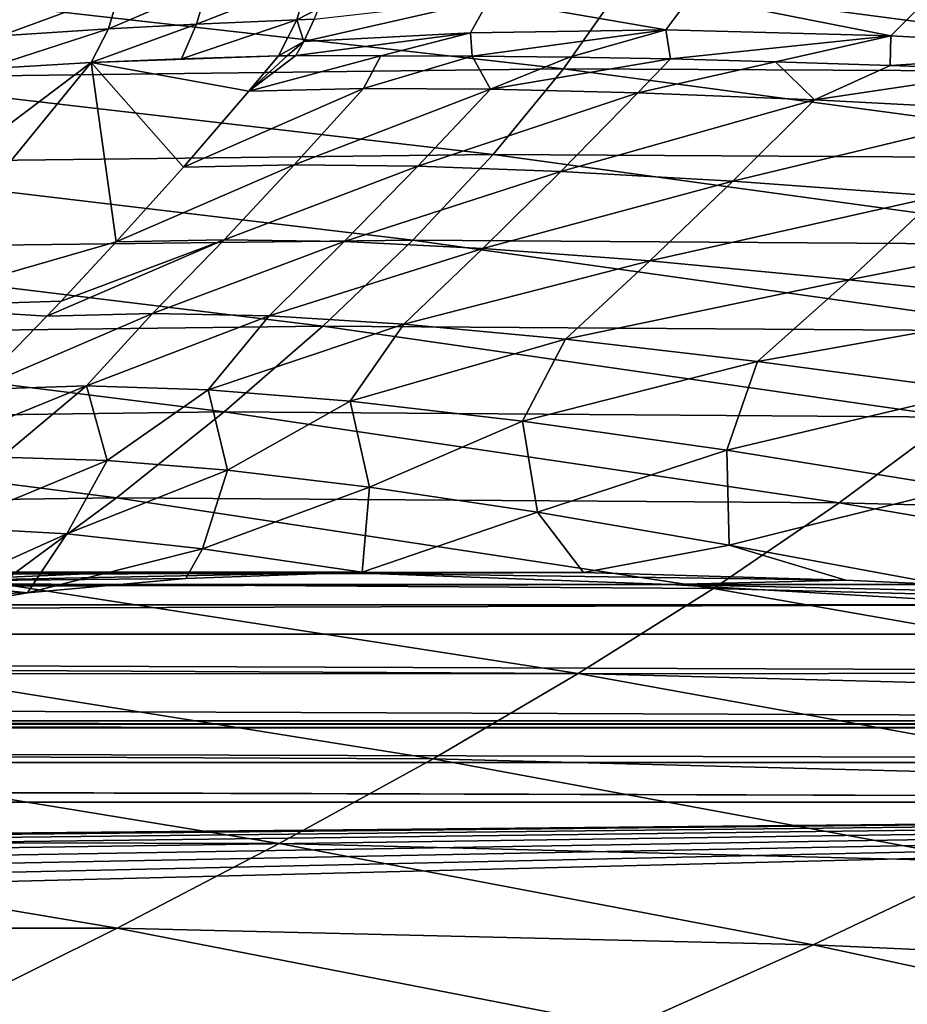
# Model space of a CAD drawing. Header units: metres. Extents: x -150 to 310, y -128 to 84.
# Tile 446 of 465: x 268.85 to 273.63, y 32.06 to 37.35. Entities that reach past the tile are written whole.
import ezdxf

# ---------------------------------------------------------------- set-up
doc = ezdxf.new("R2010")
doc.units = ezdxf.units.M
doc.layers.add('solid_26009703_SW0001_01', color=7, linetype='CONTINUOUS')

msp = doc.modelspace()

# ---------------------------------------------------------------- linework, layer by layer
at = {"layer": 'solid_26009703_SW0001_01'}
for points in [[(271.778748, 37.087719, 221.774826), (272.103668, 37.54863, 220.26416), (268.158569, 37.498146, 221.266678)], [(270.403839, 37.561012, 128.430603), (269.804199, 37.326477, 127.022156), (269.862915, 37.530094, 126.997566)], [(270.403839, 37.561012, 128.430603), (270.343384, 37.349709, 128.460052), (269.804199, 37.326477, 127.022156)], [(270.457947, 37.410381, 128.680573), (270.343384, 37.349709, 128.460052), (270.403839, 37.561012, 128.430603)], [(275.77121, 37.067417, 220.820587), (272.103668, 37.54863, 220.26416), (271.778748, 37.087719, 221.774826)], [(275.77121, 37.067417, 220.820587), (276.081726, 37.532753, 219.253662), (272.103668, 37.54863, 220.26416)], [(271.778748, 37.087719, 221.774826), (268.158569, 37.498146, 221.266678), (267.842285, 37.039299, 222.731812)], [(268.750305, 37.263809, 123.403496), (269.388123, 37.499325, 125.539551), (269.329987, 37.302471, 125.560265)], [(268.809662, 37.457817, 123.386452), (269.388123, 37.499325, 125.539551), (268.750305, 37.263809, 123.403496)], [(269.862915, 37.530094, 126.997566), (269.329987, 37.302471, 125.560265), (269.388123, 37.499325, 125.539551)], [(269.862915, 37.530094, 126.997566), (269.804199, 37.326477, 127.022156), (269.329987, 37.302471, 125.560265)], [(270.381592, 37.233185, 128.716293), (270.437225, 37.353333, 128.69046), (271.379242, 37.460884, 130.660721)], [(271.278412, 37.281174, 130.642776), (270.381592, 37.233185, 128.716293), (271.379242, 37.460884, 130.660721)], [(272.329437, 37.297394, 132.483398), (271.278412, 37.281174, 130.642776), (271.379242, 37.460884, 130.660721)], [(272.329437, 37.297394, 132.483398), (271.379242, 37.460884, 130.660721), (272.463776, 37.477364, 132.550262)], [(273.53952, 37.265121, 134.217926), (272.329437, 37.297394, 132.483398), (272.463776, 37.477364, 132.550262)], [(273.53952, 37.265121, 134.217926), (272.463776, 37.477364, 132.550262), (273.717285, 37.441967, 134.327621)], [(274.907349, 37.191528, 135.834549), (273.53952, 37.265121, 134.217926), (273.717285, 37.441967, 134.327621)], [(270.437225, 37.353333, 128.69046), (270.343384, 37.349709, 128.460052), (270.457947, 37.410381, 128.680573)], [(270.343384, 37.349709, 128.460052), (270.244751, 37.156139, 128.504578), (269.723389, 37.141071, 127.0961)], [(270.343384, 37.349709, 128.460052), (269.723389, 37.141071, 127.0961), (269.804199, 37.326477, 127.022156)], [(270.381592, 37.233185, 128.716293), (270.244751, 37.156139, 128.504578), (270.343384, 37.349709, 128.460052)], [(270.381592, 37.233185, 128.716293), (270.343384, 37.349709, 128.460052), (270.437225, 37.353333, 128.69046)], [(269.329987, 37.302471, 125.560265), (269.237579, 37.120583, 125.591019), (268.665314, 37.08638, 123.458717)], [(268.750305, 37.263809, 123.403496), (269.329987, 37.302471, 125.560265), (268.665314, 37.08638, 123.458717)], [(269.804199, 37.326477, 127.022156), (269.723389, 37.141071, 127.0961), (269.237579, 37.120583, 125.591019)], [(269.804199, 37.326477, 127.022156), (269.237579, 37.120583, 125.591019), (269.329987, 37.302471, 125.560265)], [(271.278412, 37.281174, 130.642776), (270.795807, 37.157593, 129.819275), (270.337585, 37.158432, 128.736252)], [(271.278412, 37.281174, 130.642776), (270.337585, 37.158432, 128.736252), (270.381592, 37.233185, 128.716293)], [(271.278412, 37.281174, 130.642776), (271.287506, 37.154694, 130.846237), (270.795807, 37.157593, 129.819275)], [(272.329437, 37.297394, 132.483398), (271.287506, 37.154694, 130.846237), (271.278412, 37.281174, 130.642776)], [(272.329437, 37.297394, 132.483398), (271.811432, 37.149384, 131.816376), (271.287506, 37.154694, 130.846237)], [(272.329437, 37.297394, 132.483398), (272.353821, 37.13982, 132.712555), (271.811432, 37.149384, 131.816376)], [(273.53952, 37.265121, 134.217926), (272.353821, 37.13982, 132.712555), (272.329437, 37.297394, 132.483398)], [(270.381592, 37.233185, 128.716293), (270.290924, 37.157333, 128.620392), (270.244751, 37.156139, 128.504578)], [(270.381592, 37.233185, 128.716293), (270.337585, 37.158432, 128.736252), (270.290924, 37.157333, 128.620392)], [(273.53952, 37.265121, 134.217926), (272.919098, 37.124535, 133.551086), (272.353821, 37.13982, 132.712555)], [(273.53952, 37.265121, 134.217926), (273.536743, 37.104218, 134.374084), (272.919098, 37.124535, 133.551086)], [(274.907349, 37.191528, 135.834549), (273.536743, 37.104218, 134.374084), (273.53952, 37.265121, 134.217926)], [(274.907349, 37.191528, 135.834549), (274.213043, 37.08218, 135.184525), (273.536743, 37.104218, 134.374084)], [(269.237579, 37.120583, 125.591019), (268.164856, 35.809242, 125.291481), (267.434448, 35.761566, 122.276527)], [(268.665314, 37.08638, 123.458717), (269.237579, 37.120583, 125.591019), (267.434448, 35.761566, 122.276527)], [(269.237579, 37.120583, 125.591019), (269.371613, 36.155857, 128.294006), (268.164856, 35.809242, 125.291481)], [(269.237579, 37.120583, 125.591019), (270.244751, 37.156139, 128.504578), (270.085724, 36.966496, 128.465149)], [(269.723389, 37.141071, 127.0961), (270.244751, 37.156139, 128.504578), (269.237579, 37.120583, 125.591019)], [(269.237579, 37.120583, 125.591019), (269.733093, 36.558239, 128.379471), (269.371613, 36.155857, 128.294006)], [(269.237579, 37.120583, 125.591019), (270.085724, 36.966496, 128.465149), (269.733093, 36.558239, 128.379471)], [(270.337585, 37.158432, 128.736252), (270.795807, 37.157593, 129.819275), (270.085724, 36.966496, 128.465149)], [(270.290924, 37.157333, 128.620392), (270.337585, 37.158432, 128.736252), (270.085724, 36.966496, 128.465149)], [(270.795807, 37.157593, 129.819275), (270.70224, 36.980862, 129.931396), (270.085724, 36.966496, 128.465149)], [(270.244751, 37.156139, 128.504578), (270.290924, 37.157333, 128.620392), (270.085724, 36.966496, 128.465149)], [(270.795807, 37.157593, 129.819275), (271.287506, 37.154694, 130.846237), (270.70224, 36.980862, 129.931396)], [(271.287506, 37.154694, 130.846237), (271.3862, 36.978081, 131.329819), (270.70224, 36.980862, 129.931396)], [(271.287506, 37.154694, 130.846237), (271.811432, 37.149384, 131.816376), (271.3862, 36.978081, 131.329819)], [(271.811432, 37.149384, 131.816376), (272.353821, 37.13982, 132.712555), (271.3862, 36.978081, 131.329819)], [(272.353821, 37.13982, 132.712555), (272.17749, 36.957924, 132.706711), (271.3862, 36.978081, 131.329819)], [(272.353821, 37.13982, 132.712555), (272.919098, 37.124535, 133.551086), (272.17749, 36.957924, 132.706711)], [(272.919098, 37.124535, 133.551086), (273.128204, 36.919552, 134.088882), (272.17749, 36.957924, 132.706711)], [(272.919098, 37.124535, 133.551086), (273.536743, 37.104218, 134.374084), (273.128204, 36.919552, 134.088882)], [(271.399323, 36.626629, 223.275009), (271.778748, 37.087719, 221.774826), (267.842285, 37.039299, 222.731812)], [(275.392242, 36.603016, 222.375458), (271.778748, 37.087719, 221.774826), (271.399323, 36.626629, 223.275009)], [(275.392242, 36.603016, 222.375458), (275.77121, 37.067417, 220.820587), (271.778748, 37.087719, 221.774826)], [(273.536743, 37.104218, 134.374084), (274.213043, 37.08218, 135.184525), (273.128204, 36.919552, 134.088882)], [(274.213043, 37.08218, 135.184525), (274.25943, 36.861767, 135.46283), (273.128204, 36.919552, 134.088882)], [(271.399323, 36.626629, 223.275009), (267.842285, 37.039299, 222.731812), (267.482056, 36.579449, 224.188034)], [(270.70224, 36.980862, 129.931396), (270.329834, 36.570415, 129.870407), (269.733093, 36.558239, 128.379471)], [(270.085724, 36.966496, 128.465149), (270.70224, 36.980862, 129.931396), (269.733093, 36.558239, 128.379471)], [(270.70224, 36.980862, 129.931396), (271.3862, 36.978081, 131.329819), (270.329834, 36.570415, 129.870407)], [(271.3862, 36.978081, 131.329819), (270.993927, 36.563969, 131.299911), (270.329834, 36.570415, 129.870407)], [(271.3862, 36.978081, 131.329819), (272.17749, 36.957924, 132.706711), (270.993927, 36.563969, 131.299911)], [(272.17749, 36.957924, 132.706711), (271.76355, 36.535275, 132.700562), (270.993927, 36.563969, 131.299911)], [(272.17749, 36.957924, 132.706711), (273.128204, 36.919552, 134.088882), (271.76355, 36.535275, 132.700562)], [(273.128204, 36.919552, 134.088882), (272.690216, 36.482426, 134.087891), (271.76355, 36.535275, 132.700562)], [(273.128204, 36.919552, 134.088882), (274.25943, 36.861767, 135.46283), (272.690216, 36.482426, 134.087891)], [(274.25943, 36.861767, 135.46283), (273.795105, 36.402981, 135.452423), (272.690216, 36.482426, 134.087891)], [(270.967163, 36.165348, 224.763535), (271.399323, 36.626629, 223.275009), (267.482056, 36.579449, 224.188034)], [(274.949677, 36.139271, 223.917053), (271.399323, 36.626629, 223.275009), (270.967163, 36.165348, 224.763535)], [(274.949677, 36.139271, 223.917053), (275.392242, 36.603016, 222.375458), (271.399323, 36.626629, 223.275009)], [(270.967163, 36.165348, 224.763535), (267.482056, 36.579449, 224.188034), (267.079376, 36.118477, 225.634552)], [(270.329834, 36.570415, 129.870407), (269.952087, 36.1679, 129.808289), (269.371613, 36.155857, 128.294006)], [(269.733093, 36.558239, 128.379471), (270.329834, 36.570415, 129.870407), (269.371613, 36.155857, 128.294006)], [(270.329834, 36.570415, 129.870407), (270.993927, 36.563969, 131.299911), (269.952087, 36.1679, 129.808289)], [(270.993927, 36.563969, 131.299911), (270.597473, 36.158115, 131.26767), (269.952087, 36.1679, 129.808289)], [(270.993927, 36.563969, 131.299911), (271.76355, 36.535275, 132.700562), (270.597473, 36.158115, 131.26767)], [(271.76355, 36.535275, 132.700562), (271.344635, 36.121075, 132.692261), (270.597473, 36.158115, 131.26767)], [(271.76355, 36.535275, 132.700562), (272.690216, 36.482426, 134.087891), (271.344635, 36.121075, 132.692261)], [(272.690216, 36.482426, 134.087891), (272.2435, 36.053669, 134.087234), (271.344635, 36.121075, 132.692261)], [(272.690216, 36.482426, 134.087891), (273.795105, 36.402981, 135.452423), (272.2435, 36.053669, 134.087234)], [(273.795105, 36.402981, 135.452423), (273.314636, 35.952183, 135.447433), (272.2435, 36.053669, 134.087234)], [(273.795105, 36.402981, 135.452423), (275.061737, 36.298759, 136.772141), (273.314636, 35.952183, 135.447433)], [(275.061737, 36.298759, 136.772141), (274.54245, 35.818943, 136.757339), (273.314636, 35.952183, 135.447433)], [(270.48407, 35.703869, 226.239243), (270.967163, 36.165348, 224.763535), (267.079376, 36.118477, 225.634552)], [(269.952087, 36.1679, 129.808289), (269.567566, 35.772049, 129.745605), (268.997772, 35.755974, 128.208389)], [(269.075775, 35.838078, 128.225998), (269.952087, 36.1679, 129.808289), (268.997772, 35.755974, 128.208389)], [(269.075775, 35.838078, 128.225998), (269.371613, 36.155857, 128.294006), (269.952087, 36.1679, 129.808289)], [(269.952087, 36.1679, 129.808289), (270.597473, 36.158115, 131.26767), (269.567566, 35.772049, 129.745605)], [(274.445648, 35.676296, 225.443756), (270.967163, 36.165348, 224.763535), (270.48407, 35.703869, 226.239243)], [(274.445648, 35.676296, 225.443756), (274.949677, 36.139271, 223.917053), (270.967163, 36.165348, 224.763535)], [(270.48407, 35.703869, 226.239243), (267.079376, 36.118477, 225.634552), (266.635712, 35.656265, 227.070557)], [(268.164856, 35.809242, 125.291481), (269.371613, 36.155857, 128.294006), (269.075775, 35.838078, 128.225998)], [(270.597473, 36.158115, 131.26767), (270.194946, 35.758842, 131.23378), (269.567566, 35.772049, 129.745605)], [(270.597473, 36.158115, 131.26767), (271.344635, 36.121075, 132.692261), (270.194946, 35.758842, 131.23378)], [(271.344635, 36.121075, 132.692261), (270.919312, 35.714039, 132.682343), (270.194946, 35.758842, 131.23378)], [(271.344635, 36.121075, 132.692261), (272.2435, 36.053669, 134.087234), (270.919312, 35.714039, 132.682343)], [(272.2435, 36.053669, 134.087234), (271.788483, 35.633644, 134.086853), (270.919312, 35.714039, 132.682343)], [(272.2435, 36.053669, 134.087234), (273.314636, 35.952183, 135.447433), (271.788483, 35.633644, 134.086853)], [(273.314636, 35.952183, 135.447433), (272.82193, 35.512897, 135.446609), (271.788483, 35.633644, 134.086853)], [(273.314636, 35.952183, 135.447433), (274.54245, 35.818943, 136.757339), (272.82193, 35.512897, 135.446609)], [(268.164856, 35.809242, 125.291481), (269.075775, 35.838078, 128.225998), (268.997772, 35.755974, 128.208389)], [(268.164856, 35.809242, 125.291481), (268.997772, 35.755974, 128.208389), (268.613922, 35.361877, 128.123688)], [(274.54245, 35.818943, 136.757339), (274.005127, 35.354557, 136.752258), (272.82193, 35.512897, 135.446609)], [(268.613922, 35.361877, 128.123688), (268.997772, 35.755974, 128.208389), (269.567566, 35.772049, 129.745605)], [(269.210846, 35.382332, 129.778152), (268.613922, 35.361877, 128.123688), (269.567566, 35.772049, 129.745605)], [(269.210846, 35.382332, 129.778152), (269.567566, 35.772049, 129.745605), (270.194946, 35.758842, 131.23378)], [(269.865723, 35.36113, 131.384201), (269.210846, 35.382332, 129.778152), (270.194946, 35.758842, 131.23378)], [(269.865723, 35.36113, 131.384201), (270.194946, 35.758842, 131.23378), (270.919312, 35.714039, 132.682343)], [(269.951813, 35.242176, 227.700928), (270.48407, 35.703869, 226.239243), (266.635712, 35.656265, 227.070557)], [(270.630829, 35.299999, 132.938736), (269.865723, 35.36113, 131.384201), (270.919312, 35.714039, 132.682343)], [(273.882233, 35.214207, 226.953949), (270.48407, 35.703869, 226.239243), (269.951813, 35.242176, 227.700928)], [(273.882233, 35.214207, 226.953949), (274.445648, 35.676296, 225.443756), (270.48407, 35.703869, 226.239243)], [(270.630829, 35.299999, 132.938736), (270.919312, 35.714039, 132.682343), (271.788483, 35.633644, 134.086853)], [(269.951813, 35.242176, 227.700928), (266.635712, 35.656265, 227.070557), (266.152588, 35.192699, 228.495255)], [(271.557587, 35.193073, 134.428787), (270.630829, 35.299999, 132.938736), (271.788483, 35.633644, 134.086853)], [(271.557587, 35.193073, 134.428787), (271.788483, 35.633644, 134.086853), (272.82193, 35.512897, 135.446609)], [(272.65802, 35.035854, 135.858398), (271.557587, 35.193073, 134.428787), (272.82193, 35.512897, 135.446609)], [(272.65802, 35.035854, 135.858398), (272.82193, 35.512897, 135.446609), (274.005127, 35.354557, 136.752258)], [(268.228455, 34.982174, 128.042099), (268.613922, 35.361877, 128.123688), (269.210846, 35.382332, 129.778152)], [(268.754547, 34.999187, 129.567993), (268.228455, 34.982174, 128.042099), (269.210846, 35.382332, 129.778152)], [(269.322845, 34.980724, 131.060318), (268.754547, 34.999187, 129.567993), (269.210846, 35.382332, 129.778152)], [(269.322845, 34.980724, 131.060318), (269.210846, 35.382332, 129.778152), (269.865723, 35.36113, 131.384201)], [(269.969727, 34.927876, 132.509933), (269.322845, 34.980724, 131.060318), (269.865723, 35.36113, 131.384201)], [(269.969727, 34.927876, 132.509933), (269.865723, 35.36113, 131.384201), (270.630829, 35.299999, 132.938736)], [(273.912659, 34.833256, 137.221832), (272.65802, 35.035854, 135.858398), (274.005127, 35.354557, 136.752258)], [(270.735046, 34.837074, 133.894775), (269.969727, 34.927876, 132.509933), (270.630829, 35.299999, 132.938736)], [(270.735046, 34.837074, 133.894775), (270.630829, 35.299999, 132.938736), (271.557587, 35.193073, 134.428787)], [(269.372253, 34.780258, 229.147446), (269.951813, 35.242176, 227.700928), (266.152588, 35.192699, 228.495255)], [(273.261505, 34.753117, 228.445999), (269.951813, 35.242176, 227.700928), (269.372253, 34.780258, 229.147446)], [(273.261505, 34.753117, 228.445999), (273.882233, 35.214207, 226.953949), (269.951813, 35.242176, 227.700928)], [(277.272766, 34.649605, 227.778717), (273.882233, 35.214207, 226.953949), (273.261505, 34.753117, 228.445999)], [(269.372253, 34.780258, 229.147446), (266.152588, 35.192699, 228.495255), (265.63147, 34.727661, 229.907852)], [(271.638306, 34.702499, 135.220993), (270.735046, 34.837074, 133.894775), (271.557587, 35.193073, 134.428787)], [(271.638306, 34.702499, 135.220993), (271.557587, 35.193073, 134.428787), (272.65802, 35.035854, 135.858398)], [(268.457001, 34.622601, 129.825882), (268.754547, 34.999187, 129.567993), (269.322845, 34.980724, 131.060318)], [(272.670441, 34.52607, 136.491791), (271.638306, 34.702499, 135.220993), (272.65802, 35.035854, 135.858398)], [(272.670441, 34.52607, 136.491791), (272.65802, 35.035854, 135.858398), (273.912659, 34.833256, 137.221832)], [(269.10556, 34.58606, 131.543869), (268.457001, 34.622601, 129.825882), (269.322845, 34.980724, 131.060318)], [(269.10556, 34.58606, 131.543869), (269.322845, 34.980724, 131.060318), (269.969727, 34.927876, 132.509933)], [(269.835632, 34.506523, 133.123932), (269.10556, 34.58606, 131.543869), (269.969727, 34.927876, 132.509933)], [(269.835632, 34.506523, 133.123932), (269.969727, 34.927876, 132.509933), (270.735046, 34.837074, 133.894775)], [(270.695862, 34.380898, 134.585037), (269.835632, 34.506523, 133.123932), (270.735046, 34.837074, 133.894775)], [(270.695862, 34.380898, 134.585037), (270.735046, 34.837074, 133.894775), (271.638306, 34.702499, 135.220993)], [(273.815338, 34.314266, 137.700806), (272.670441, 34.52607, 136.491791), (273.912659, 34.833256, 137.221832)], [(268.747131, 34.3181, 230.577606), (269.372253, 34.780258, 229.147446), (265.63147, 34.727661, 229.907852)], [(272.585602, 34.293133, 229.918304), (269.372253, 34.780258, 229.147446), (268.747131, 34.3181, 230.577606)], [(272.585602, 34.293133, 229.918304), (273.261505, 34.753117, 228.445999), (269.372253, 34.780258, 229.147446)], [(276.56366, 34.189198, 229.305801), (273.261505, 34.753117, 228.445999), (272.585602, 34.293133, 229.918304)], [(276.56366, 34.189198, 229.305801), (277.272766, 34.649605, 227.778717), (273.261505, 34.753117, 228.445999)], [(271.885681, 34.377888, 135.929398), (270.695862, 34.380898, 134.585037), (271.638306, 34.702499, 135.220993)], [(271.885681, 34.377888, 135.929398), (271.638306, 34.702499, 135.220993), (272.670441, 34.52607, 136.491791)], [(268.095947, 34.133011, 130.335678), (268.457001, 34.622601, 129.825882), (269.10556, 34.58606, 131.543869)], [(268.894562, 34.268417, 131.878754), (268.095947, 34.133011, 130.335678), (269.10556, 34.58606, 131.543869)], [(268.894562, 34.268417, 131.878754), (269.10556, 34.58606, 131.543869), (269.835632, 34.506523, 133.123932)], [(273.298035, 34.336372, 137.261673), (271.885681, 34.377888, 135.929398), (272.670441, 34.52607, 136.491791)], [(273.298035, 34.336372, 137.261673), (272.670441, 34.52607, 136.491791), (273.815338, 34.314266, 137.700806)], [(269.746918, 34.346939, 133.29187), (268.894562, 34.268417, 131.878754), (269.835632, 34.506523, 133.123932)], [(269.746918, 34.346939, 133.29187), (269.835632, 34.506523, 133.123932), (270.695862, 34.380898, 134.585037)], [(227.6474, 34.314499, 137.696564), (229.256088, 34.373852, 136.141403), (270.743927, 34.373848, 136.141449)], [(227.6474, 34.314499, 137.696564), (270.743927, 34.373848, 136.141449), (272.352661, 34.314495, 137.696625)], [(229.256088, 34.373852, 136.141403), (230.582535, 34.380898, 134.585037), (270.743927, 34.373848, 136.141449)], [(230.582535, 34.380898, 134.585037), (269.41745, 34.380898, 134.585037), (270.743927, 34.373848, 136.141449)], [(231.504959, 34.346169, 133.272812), (269.41745, 34.380898, 134.585037), (230.582535, 34.380898, 134.585037)], [(231.504959, 34.346169, 133.272812), (268.296295, 34.332218, 132.95636), (269.41745, 34.380898, 134.585037)], [(268.296295, 34.332218, 132.95636), (269.746918, 34.346939, 133.29187), (270.695862, 34.380898, 134.585037)], [(269.41745, 34.380898, 134.585037), (268.296295, 34.332218, 132.95636), (270.695862, 34.380898, 134.585037)], [(269.41745, 34.380898, 134.585037), (270.695862, 34.380898, 134.585037), (271.885681, 34.377888, 135.929398)], [(270.743927, 34.373848, 136.141449), (269.41745, 34.380898, 134.585037), (271.885681, 34.377888, 135.929398)], [(270.743927, 34.373848, 136.141449), (271.885681, 34.377888, 135.929398), (273.298035, 34.336372, 137.261673)], [(272.352661, 34.314495, 137.696625), (270.743927, 34.373848, 136.141449), (273.298035, 34.336372, 137.261673)], [(225.746277, 34.204208, 139.234207), (227.6474, 34.314499, 137.696564), (272.352661, 34.314495, 137.696625)], [(225.746277, 34.204208, 139.234207), (272.352661, 34.314495, 137.696625), (274.253784, 34.204205, 139.234268)], [(268.296295, 34.332218, 132.95636), (267.447449, 34.233112, 131.414093), (268.894562, 34.268417, 131.878754)], [(271.856598, 33.834373, 231.369217), (268.747131, 34.3181, 230.577606), (268.078278, 33.855694, 231.99025)], [(268.296295, 34.332218, 132.95636), (268.894562, 34.268417, 131.878754), (269.746918, 34.346939, 133.29187)], [(271.856598, 33.834373, 231.369217), (272.585602, 34.293133, 229.918304), (268.747131, 34.3181, 230.577606)], [(272.352661, 34.314495, 137.696625), (273.298035, 34.336372, 137.261673), (273.815338, 34.314266, 137.700806)], [(272.352661, 34.314495, 137.696625), (273.815338, 34.314266, 137.700806), (274.933228, 34.257294, 138.581757)], [(274.253784, 34.204205, 139.234268), (272.352661, 34.314495, 137.696625), (274.933228, 34.257294, 138.581757)], [(267.447449, 34.233112, 131.414093), (268.095947, 34.133011, 130.335678), (268.894562, 34.268417, 131.878754)], [(275.791565, 33.731441, 230.807846), (272.585602, 34.293133, 229.918304), (271.856598, 33.834373, 231.369217)], [(275.791565, 33.731441, 230.807846), (276.56366, 34.189198, 229.305801), (272.585602, 34.293133, 229.918304)], [(223.542557, 34.046326, 140.738251), (225.746277, 34.204208, 139.234207), (274.253784, 34.204205, 139.234268)], [(223.542557, 34.046326, 140.738251), (274.253784, 34.204205, 139.234268), (276.457489, 34.046322, 140.738281)], [(220.753189, 33.818741, 142.368561), (223.542557, 34.046326, 140.738251), (279.031219, 33.83704, 142.251602)], [(223.542557, 34.046326, 140.738251), (276.457489, 34.046322, 140.738281), (279.031219, 33.83704, 142.251602)], [(220.753189, 33.818741, 142.368561), (279.031219, 33.83704, 142.251602), (281.85083, 33.581394, 143.738922)], [(271.076599, 33.376949, 232.797134), (268.078278, 33.855694, 231.99025), (267.368225, 33.392963, 233.384476)], [(271.076599, 33.376949, 232.797134), (271.856598, 33.834373, 231.369217), (268.078278, 33.855694, 231.99025)], [(274.958801, 33.276592, 232.2827), (271.856598, 33.834373, 231.369217), (271.076599, 33.376949, 232.797134)], [(274.958801, 33.276592, 232.2827), (275.791565, 33.731441, 230.807846), (271.856598, 33.834373, 231.369217)], [(220.753189, 33.818741, 142.368561), (281.85083, 33.581394, 143.738922), (218.184708, 33.581394, 143.738922)], [(217.965561, 33.56163, 143.842987), (218.184708, 33.581394, 143.738922), (282.053345, 33.561947, 143.841324)], [(218.184708, 33.581394, 143.738922), (281.85083, 33.581394, 143.738922), (282.053345, 33.561947, 143.841324)], [(216.006058, 33.355789, 144.858429), (217.744492, 33.542385, 143.9431), (283.994232, 33.355755, 144.858582)], [(217.744492, 33.542385, 143.9431), (217.965561, 33.56163, 143.842987), (282.255432, 33.542393, 143.943069)], [(217.744492, 33.542385, 143.9431), (282.255432, 33.542393, 143.943069), (283.994232, 33.355755, 144.858582)], [(217.965561, 33.56163, 143.842987), (282.053345, 33.561947, 143.841324), (282.255432, 33.542393, 143.943069)], [(270.248566, 32.920883, 234.200806), (267.368225, 33.392963, 233.384476), (266.620087, 32.929775, 234.759598)], [(270.248566, 32.920883, 234.200806), (271.076599, 33.376949, 232.797134), (267.368225, 33.392963, 233.384476)], [(274.067841, 32.824902, 233.728241), (271.076599, 33.376949, 232.797134), (270.248566, 32.920883, 234.200806)], [(274.067841, 32.824902, 233.728241), (274.958801, 33.276592, 232.2827), (271.076599, 33.376949, 232.797134)], [(216.006058, 33.355789, 144.858429), (285.633423, 33.142666, 145.804123), (214.366592, 33.142666, 145.804123)], [(216.006058, 33.355789, 144.858429), (283.994232, 33.355755, 144.858582), (285.633423, 33.142666, 145.804123)], [(255.041092, 32.842091, 147.075653), (214.366592, 33.142666, 145.804123), (285.633423, 33.142666, 145.804123)], [(255.409927, 32.833172, 147.113373), (255.041092, 32.842091, 147.075653), (285.633423, 33.142666, 145.804123)], [(255.762848, 32.808918, 147.215988), (255.409927, 32.833172, 147.113373), (285.633423, 33.142666, 145.804123)], [(256.09082, 32.770248, 147.379562), (255.762848, 32.808918, 147.215988), (285.633423, 33.142666, 145.804123)], [(256.383392, 32.718056, 147.600357), (256.09082, 32.770248, 147.379562), (285.633423, 33.142666, 145.804123)], [(256.627686, 32.654808, 147.867905), (256.383392, 32.718056, 147.600357), (285.633423, 33.142666, 145.804123)], [(256.818268, 32.582169, 148.175186), (256.627686, 32.654808, 147.867905), (285.633423, 33.142666, 145.804123)], [(256.94751, 32.502415, 148.512573), (256.818268, 32.582169, 148.175186), (285.633423, 33.142666, 145.804123)], [(257.010559, 32.41946, 148.86351), (256.94751, 32.502415, 148.512573), (285.633423, 33.142666, 145.804123)], [(273.054352, 31.368559, 153.309128), (257.010559, 32.41946, 148.86351), (285.633423, 33.142666, 145.804123)], [(273.394135, 31.401554, 153.16954), (273.054352, 31.368559, 153.309128), (285.633423, 33.142666, 145.804123)], [(273.753357, 31.419693, 153.092819), (273.394135, 31.401554, 153.16954), (285.633423, 33.142666, 145.804123)], [(269.37616, 32.466129, 235.5793), (266.620087, 32.929775, 234.759598), (265.837128, 32.465992, 236.114975)], [(269.37616, 32.466129, 235.5793), (270.248566, 32.920883, 234.200806), (266.620087, 32.929775, 234.759598)], [(273.122009, 32.376514, 235.142822), (270.248566, 32.920883, 234.200806), (269.37616, 32.466129, 235.5793)], [(273.122009, 32.376514, 235.142822), (274.067841, 32.824902, 233.728241), (270.248566, 32.920883, 234.200806)], [(277.050964, 32.199566, 234.783569), (274.067841, 32.824902, 233.728241), (273.122009, 32.376514, 235.142822)], [(268.463135, 32.012627, 236.931702), (269.37616, 32.466129, 235.5793), (265.837128, 32.465992, 236.114975)], [(272.125549, 31.931477, 236.525192), (269.37616, 32.466129, 235.5793), (268.463135, 32.012627, 236.931702)], [(272.125549, 31.931477, 236.525192), (273.122009, 32.376514, 235.142822), (269.37616, 32.466129, 235.5793)], [(272.267944, 31.193192, 154.05098), (266.267944, 28.802444, 164.164551), (257.010559, 32.41946, 148.86351)], [(272.483063, 31.262924, 153.755997), (272.267944, 31.193192, 154.05098), (257.010559, 32.41946, 148.86351)], [(272.746033, 31.321512, 153.508148), (272.483063, 31.262924, 153.755997), (257.010559, 32.41946, 148.86351)], [(273.054352, 31.368559, 153.309128), (272.746033, 31.321512, 153.508148), (257.010559, 32.41946, 148.86351)], [(275.987549, 31.759869, 236.210495), (273.122009, 32.376514, 235.142822), (272.125549, 31.931477, 236.525192)], [(275.987549, 31.759869, 236.210495), (277.050964, 32.199566, 234.783569), (273.122009, 32.376514, 235.142822)]]:
    msp.add_3dface(points, dxfattribs=at)

doc.saveas('drawing.dxf')
